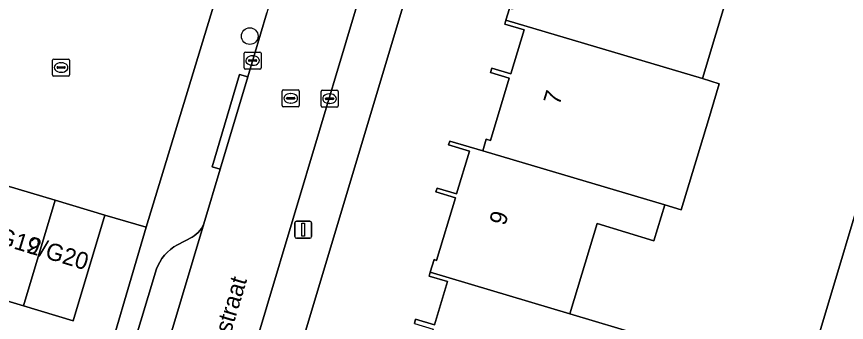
# Model space of a CAD drawing. Extents: x 162184 to 163154, y 385507 to 386516.
# Drawn here: x 162777.62 to 162826.34, y 386151.22 to 386169.19 of the extents above; entities that cross this region are included whole.
import ezdxf

# ---------------------------------------------------------------- set-up
doc = ezdxf.new("R2010")
doc.units = 0
for name, color, linetype in [('IMGEO_Boom', 7, 'Continuous'), ('IMGEO_Erf', 7, 'Continuous'), ('IMGEO_Groenvoorziening', 7, 'Continuous'), ('IMGEO_Kolk', 7, 'Continuous'), ('IMGEO_Lichtmast', 7, 'Continuous'), ('IMGEO_Openbare_ruimte_label', 7, 'Continuous'), ('IMGEO_Pand', 7, 'Continuous'), ('IMGEO_Pand_nummerreeks', 7, 'Continuous'), ('IMGEO_Parkeervlak_open', 7, 'Continuous'), ('IMGEO_Rijbaan_lokaal_open', 7, 'Continuous'), ('IMGEO_Rioolput', 7, 'Continuous'), ('IMGEO_Voetpad_open', 7, 'Continuous')]:
    doc.layers.add(name, color=color, linetype=linetype)

msp = doc.modelspace()

# ---------------------------------------------------------------- linework, layer by layer
at = {"layer": 'IMGEO_Boom'}
msp.add_circle((162791.311, 386168.045), 0.489, dxfattribs=at)
at = {"layer": 'IMGEO_Erf'}
for points in [[(162807.28, 386193.09), (162788.594, 386130.73), (162787.64, 386127.546)], [(162815.501, 386119.698), (162834.323, 386182.568)], [(162819.46, 386170.781), (162817.88, 386165.548), (162818.868, 386165.233), (162818.233, 386163.129), (162816.637, 386157.842), (162815.675, 386158.133), (162815.037, 386156.021), (162811.704, 386157.028), (162810.103, 386151.731), (162814.418, 386150.426)], [(162800.973, 386151.167), (162801.05, 386151.421), (162802.148, 386151.089), (162802.914, 386153.624), (162801.838, 386153.949), (162801.904, 386154.168), (162802.129, 386154.911), (162802.276, 386154.866), (162803.387, 386158.545), (162802.241, 386158.891), (162802.31, 386159.119), (162803.451, 386158.774), (162804.209, 386161.284), (162802.986, 386161.654), (162803.054, 386161.878), (162804.991, 386161.313), (162805.195, 386161.985), (162805.434, 386161.913), (162806.542, 386165.581), (162805.45, 386165.911), (162805.525, 386166.158), (162806.635, 386165.822), (162807.417, 386168.411), (162806.281, 386168.754), (162806.348, 386168.977), (162806.559, 386169.674)]]:
    msp.add_lwpolyline(points, dxfattribs=at)
at = {"layer": 'IMGEO_Groenvoorziening'}
msp.add_lwpolyline([(162782.358, 386147.032), (162785.222, 386156.813), (162782.802, 386157.531), (162780.945, 386151.323), (162778.038, 386152.193), (162775.131, 386153.062)], dxfattribs=at)
at = {"layer": 'IMGEO_Kolk'}
for p, q in [((162779.737, 386165.773), (162779.737, 386166.625)), ((162779.812, 386166.699), (162780.664, 386166.699)), ((162780.738, 386166.625), (162780.738, 386165.773)), ((162790.978, 386166.183), (162790.978, 386167.035)), ((162791.053, 386167.109), (162791.905, 386167.109)), ((162791.28, 386166.652), (162791.678, 386166.652)), ((162791.466, 386166.889), (162791.491, 386166.889)), ((162791.979, 386167.035), (162791.979, 386166.183)), ((162779.996, 386166.193), (162779.996, 386166.205)), ((162780.434, 386166.156), (162780.036, 386166.156)), ((162780.039, 386166.242), (162780.437, 386166.242)), ((162780.225, 386166.479), (162780.25, 386166.479)), ((162780.48, 386166.205), (162780.48, 386166.193)), ((162791.237, 386166.603), (162791.237, 386166.615)), ((162791.675, 386166.566), (162791.277, 386166.566)), ((162791.489, 386166.329), (162791.464, 386166.329)), ((162791.721, 386166.615), (162791.721, 386166.603)), ((162780.664, 386165.699), (162779.812, 386165.699)), ((162780.248, 386165.919), (162780.223, 386165.919)), ((162791.905, 386166.109), (162791.053, 386166.109)), ((162795.495, 386163.94), (162795.495, 386164.792)), ((162795.57, 386164.866), (162796.422, 386164.866)), ((162796.496, 386164.792), (162796.496, 386163.94)), ((162795.754, 386164.36), (162795.754, 386164.372)), ((162796.192, 386164.323), (162795.794, 386164.323)), ((162795.797, 386164.409), (162796.195, 386164.409)), ((162795.983, 386164.646), (162796.008, 386164.646)), ((162796.238, 386164.372), (162796.238, 386164.36)), ((162796.422, 386163.866), (162795.57, 386163.866)), ((162796.006, 386164.086), (162795.981, 386164.086))]:
    msp.add_line(p, q, dxfattribs=at)
for points in [[(162779.737, 386165.773), (162779.737, 386166.625)], [(162779.812, 386166.699), (162780.664, 386166.699)], [(162780.738, 386166.625), (162780.738, 386165.773)], [(162790.978, 386166.183), (162790.978, 386167.035)], [(162791.053, 386167.109), (162791.905, 386167.109)], [(162791.979, 386167.035), (162791.979, 386166.183)], [(162780.664, 386165.699), (162779.812, 386165.699)], [(162791.905, 386166.109), (162791.053, 386166.109)], [(162795.495, 386163.94), (162795.495, 386164.792)], [(162795.57, 386164.866), (162796.422, 386164.866)], [(162796.496, 386164.792), (162796.496, 386163.94)], [(162796.422, 386163.866), (162795.57, 386163.866)]]:
    msp.add_lwpolyline(points, dxfattribs=at)
for centre, radius, start, end in [((162779.814, 386166.623), 0.0765, 91.552, 178.448), ((162779.814, 386166.623), 0.0765, 91.552, 178.448), ((162780.662, 386166.623), 0.0765, 1.552, 88.448), ((162780.662, 386166.623), 0.0765, 1.552, 88.448), ((162791.055, 386167.033), 0.0765, 91.552, 178.448), ((162791.055, 386167.033), 0.0765, 91.552, 178.448), ((162791.277, 386166.612), 0.0403, 85.8775, 175.7526), ((162791.682, 386166.614), 0.0386, 1.7309, 96.639), ((162791.903, 386167.033), 0.0765, 1.552, 88.448), ((162791.903, 386167.033), 0.0765, 1.552, 88.448), ((162780.036, 386166.202), 0.0403, 85.8775, 175.7526), ((162780.033, 386166.192), 0.0366, 178.938, 274.7102), ((162780.437, 386166.199), 0.043, 264.8664, 352.4533), ((162780.441, 386166.204), 0.0386, 1.7309, 96.639), ((162791.055, 386166.185), 0.0765, 181.552, 268.448), ((162791.055, 386166.185), 0.0765, 181.552, 268.448), ((162791.274, 386166.602), 0.0366, 178.938, 274.7102), ((162791.678, 386166.609), 0.043, 264.8664, 352.4533), ((162791.903, 386166.185), 0.0765, 271.552, 358.448), ((162791.903, 386166.185), 0.0765, 271.552, 358.448), ((162779.814, 386165.775), 0.0765, 181.552, 268.448), ((162779.814, 386165.775), 0.0765, 181.552, 268.448), ((162780.662, 386165.775), 0.0765, 271.552, 358.448), ((162780.662, 386165.775), 0.0765, 271.552, 358.448), ((162795.572, 386164.79), 0.0765, 91.552, 178.448), ((162795.572, 386164.79), 0.0765, 91.552, 178.448), ((162796.42, 386164.79), 0.0765, 1.552, 88.448), ((162796.42, 386164.79), 0.0765, 1.552, 88.448), ((162795.794, 386164.369), 0.0403, 85.8775, 175.7526), ((162795.791, 386164.359), 0.0366, 178.938, 274.7102), ((162796.195, 386164.366), 0.043, 264.8664, 352.4533), ((162796.199, 386164.371), 0.0386, 1.7309, 96.639), ((162795.572, 386163.942), 0.0765, 181.552, 268.448), ((162795.572, 386163.942), 0.0765, 181.552, 268.448), ((162796.42, 386163.942), 0.0765, 271.552, 358.448), ((162796.42, 386163.942), 0.0765, 271.552, 358.448)]:
    msp.add_arc(centre, radius, start, end, dxfattribs=at)
for centre, major_axis, ratio, start_param, end_param in [((162791.465, 386166.609), (-0.387, 0.002), 0.722429, 4.712389, 7.853982), ((162791.49, 386166.609), (-0.39, 0.002), 0.717154, 1.570796, 4.712389), ((162780.224, 386166.199), (-0.387, 0.002), 0.722429, 4.712389, 7.853982), ((162780.249, 386166.199), (-0.39, 0.002), 0.717154, 1.570796, 4.712389), ((162795.982, 386164.366), (-0.387, 0.002), 0.722429, 4.712389, 7.853982), ((162796.007, 386164.366), (-0.39, 0.002), 0.717154, 1.570796, 4.712389)]:
    msp.add_ellipse(centre, major_axis=major_axis, ratio=ratio, start_param=start_param, end_param=end_param, dxfattribs=at)
at = {"layer": 'IMGEO_Lichtmast'}
for p, q in [((162793.954, 386156.27), (162793.954, 386157.07)), ((162793.954, 386157.07), (162793.954, 386156.27)), ((162794.054, 386157.17), (162794.844, 386157.17)), ((162794.844, 386157.17), (162794.054, 386157.17)), ((162794.944, 386157.07), (162794.944, 386156.27)), ((162794.944, 386156.27), (162794.944, 386157.07)), ((162794.844, 386156.17), (162794.054, 386156.17)), ((162794.054, 386156.17), (162794.844, 386156.17))]:
    msp.add_line(p, q, dxfattribs=at)
msp.add_lwpolyline([(162794.374, 386157.045), (162794.524, 386157.045), (162794.524, 386156.295), (162794.374, 386156.295), (162794.374, 386157.045)], dxfattribs=at)
for centre, start, end in [((162794.054, 386157.07), 90, 180), ((162794.054, 386157.07), 90, 180), ((162794.844, 386157.07), 0, 90), ((162794.844, 386157.07), 360, 90), ((162794.054, 386156.27), 180, 270), ((162794.054, 386156.27), 180, 270), ((162794.844, 386156.27), 270, 0), ((162794.844, 386156.27), 270, 0)]:
    msp.add_arc(centre, 0.1, start, end, dxfattribs=at)
at = {"layer": 'IMGEO_Pand'}
for points in [[(162820.097, 386172.889), (162809.485, 386176.095), (162807.544, 386176.635), (162807.47, 386176.391), (162808.657, 386176.032), (162807.89, 386173.495), (162806.723, 386173.848), (162806.646, 386173.593), (162807.826, 386173.236), (162806.734, 386169.621), (162806.559, 386169.674), (162806.348, 386168.977), (162817.88, 386165.548), (162819.46, 386170.781)], [(162817.88, 386165.548), (162806.348, 386168.977), (162806.281, 386168.754), (162807.417, 386168.411), (162806.635, 386165.822), (162805.525, 386166.158), (162805.45, 386165.911), (162806.542, 386165.581), (162805.434, 386161.913), (162805.195, 386161.985), (162804.991, 386161.313), (162815.675, 386158.133), (162816.637, 386157.842), (162818.233, 386163.129), (162818.868, 386165.233)], [(162815.675, 386158.133), (162804.991, 386161.313), (162803.054, 386161.878), (162802.986, 386161.654), (162804.209, 386161.284), (162803.451, 386158.774), (162802.31, 386159.119), (162802.241, 386158.891), (162803.387, 386158.545), (162802.276, 386154.866), (162802.129, 386154.911), (162801.904, 386154.168), (162810.103, 386151.731), (162811.704, 386157.028), (162815.037, 386156.021)], [(162776.989, 386159.27), (162775.131, 386153.062), (162778.038, 386152.193), (162779.895, 386158.401)], [(162779.895, 386158.401), (162778.038, 386152.193), (162780.945, 386151.323), (162782.802, 386157.531)], [(162811.22, 386143.391), (162812.205, 386143.094), (162813.791, 386148.349), (162814.418, 386150.426), (162810.103, 386151.731), (162801.904, 386154.168), (162801.838, 386153.949), (162802.914, 386153.624), (162802.148, 386151.089), (162801.05, 386151.421), (162800.973, 386151.167), (162802.076, 386150.834), (162800.98, 386147.205), (162800.749, 386147.275), (162800.556, 386146.634)]]:
    msp.add_lwpolyline(points, close=True, dxfattribs=at)
at = {"layer": 'IMGEO_Parkeervlak_open'}
msp.add_lwpolyline([(162785.222, 386156.813), (162789.567, 386171.119), (162787.107, 386171.876), (162784.2, 386172.748), (162781.293, 386173.619), (162778.387, 386174.491), (162775.48, 386175.362), (162772.573, 386176.234), (162769.667, 386177.105), (162766.76, 386177.977), (162763.853, 386178.848), (162760.947, 386179.72), (162758.04, 386180.591), (162753.736, 386166.228), (162756.643, 386165.358), (162759.549, 386164.489), (162762.456, 386163.619), (162765.362, 386162.749), (162768.269, 386161.879), (162771.176, 386161.01), (162774.082, 386160.14), (162776.989, 386159.27), (162779.895, 386158.401), (162782.802, 386157.531)], close=True, dxfattribs=at)
msp.add_lwpolyline([(162780.12, 386128.592), (162788.613, 386157.012), (162788.547, 386156.875), (162788.469, 386156.745), (162788.379, 386156.622), (162788.279, 386156.508), (162788.169, 386156.403), (162788.05, 386156.309), (162787.923, 386156.225), (162787.074, 386155.79), (162786.863, 386155.66), (162786.664, 386155.511), (162786.48, 386155.345), (162786.311, 386155.164), (162786.159, 386154.968), (162786.025, 386154.759), (162785.91, 386154.539), (162785.835, 386154.363), (162779.345, 386132.781)], dxfattribs=at)
at = {"layer": 'IMGEO_Rijbaan_lokaal_open'}
for points in [[(162810.114, 386211.432), (162810.832, 386213.668), (162806.428, 386216.163), (162805.951, 386214.949), (162802.203, 386202.554), (162802.087, 386202.093), (162801.617, 386200.521), (162792.316, 386169.409), (162791.195, 386165.649), (162789.572, 386160.218), (162788.613, 386157.012), (162780.12, 386128.592), (162779.18, 386125.446), (162787.51, 386122.905)], [(162784.988, 386127.668), (162786.125, 386131.47), (162804.682, 386193.553), (162805.006, 386194.637), (162805.135, 386195.057), (162805.356, 386195.62), (162805.626, 386196.161), (162805.944, 386196.676), (162809.634, 386209.484)]]:
    msp.add_lwpolyline(points, dxfattribs=at)
at = {"layer": 'IMGEO_Rioolput'}
for p, q in [((162793.218, 386163.963), (162793.218, 386164.815)), ((162793.293, 386164.889), (162794.145, 386164.889)), ((162794.219, 386164.815), (162794.219, 386163.963)), ((162793.477, 386164.383), (162793.477, 386164.395)), ((162793.915, 386164.346), (162793.517, 386164.346)), ((162793.52, 386164.432), (162793.918, 386164.432)), ((162793.706, 386164.669), (162793.731, 386164.669)), ((162793.961, 386164.395), (162793.961, 386164.383)), ((162794.145, 386163.889), (162793.293, 386163.889)), ((162793.729, 386164.109), (162793.704, 386164.109))]:
    msp.add_line(p, q, dxfattribs=at)
for points in [[(162793.218, 386163.963), (162793.218, 386164.815)], [(162793.293, 386164.889), (162794.145, 386164.889)], [(162794.219, 386164.815), (162794.219, 386163.963)], [(162794.145, 386163.889), (162793.293, 386163.889)]]:
    msp.add_lwpolyline(points, dxfattribs=at)
for centre, radius, start, end in [((162793.295, 386164.813), 0.0765, 91.552, 178.448), ((162793.295, 386164.813), 0.0765, 91.552, 178.448), ((162794.143, 386164.813), 0.0765, 1.552, 88.448), ((162794.143, 386164.813), 0.0765, 1.552, 88.448), ((162793.517, 386164.392), 0.0403, 85.8775, 175.7526), ((162793.514, 386164.382), 0.0366, 178.938, 274.7102), ((162793.918, 386164.389), 0.043, 264.8664, 352.4533), ((162793.922, 386164.394), 0.0386, 1.7309, 96.639), ((162793.295, 386163.965), 0.0765, 181.552, 268.448), ((162793.295, 386163.965), 0.0765, 181.552, 268.448), ((162794.143, 386163.965), 0.0765, 271.552, 358.448), ((162794.143, 386163.965), 0.0765, 271.552, 358.448)]:
    msp.add_arc(centre, radius, start, end, dxfattribs=at)
for centre, major_axis, ratio, start_param, end_param in [((162793.705, 386164.389), (-0.387, 0.002), 0.722429, 4.712389, 7.853982), ((162793.73, 386164.389), (-0.39, 0.002), 0.717154, 1.570796, 4.712389)]:
    msp.add_ellipse(centre, major_axis=major_axis, ratio=ratio, start_param=start_param, end_param=end_param, dxfattribs=at)
at = {"layer": 'IMGEO_Voetpad_open'}
for points in [[(162799.034, 386202.871), (162793.712, 386185.02), (162792.581, 386181.227), (162791.576, 386177.857), (162791.422, 386177.342), (162789.567, 386171.119), (162785.222, 386156.813), (162782.358, 386147.032)], [(162805.944, 386196.676), (162806.407, 386196.488), (162805.151, 386193.363), (162804.682, 386193.553), (162786.125, 386131.47), (162788.594, 386130.73), (162807.28, 386193.09)], [(162834.323, 386182.568), (162815.501, 386119.698), (162814.104, 386115.003)], [(162779.345, 386132.781), (162785.835, 386154.363), (162785.91, 386154.539), (162786.025, 386154.759), (162786.159, 386154.968), (162786.311, 386155.164), (162786.48, 386155.345), (162786.664, 386155.511), (162786.863, 386155.66), (162787.074, 386155.79), (162787.923, 386156.225), (162788.05, 386156.309), (162788.169, 386156.403), (162788.279, 386156.508), (162788.379, 386156.622), (162788.469, 386156.745), (162788.547, 386156.875), (162788.613, 386157.012), (162789.572, 386160.218), (162789.099, 386160.36), (162790.717, 386165.793), (162791.195, 386165.649), (162792.316, 386169.409)]]:
    msp.add_lwpolyline(points, dxfattribs=at)
msp.add_lwpolyline([(162791.195, 386165.649), (162790.717, 386165.793), (162789.099, 386160.36), (162789.572, 386160.218)], close=True, dxfattribs=at)

# ---------------------------------------------------------------- texts
at = {"layer": 'IMGEO_Openbare_ruimte_label'}
msp.add_text('Stentorstraat', height=1, rotation=73.2678, dxfattribs=at).set_placement((162788.955, 386146.396))
at = {"layer": 'IMGEO_Pand_nummerreeks'}
for s, rotation, p in [('7', 73.0293, (162809.482, 386163.942)), ('9', 73.2385, (162806.304, 386156.866)), ('2/G19', 343.1416, (162775.346, 386156.195)), ('2/G20', 343.1416, (162778.175, 386155.337))]:
    msp.add_text(s, height=1, rotation=rotation, dxfattribs=at).set_placement(p)

doc.saveas('drawing.dxf')
